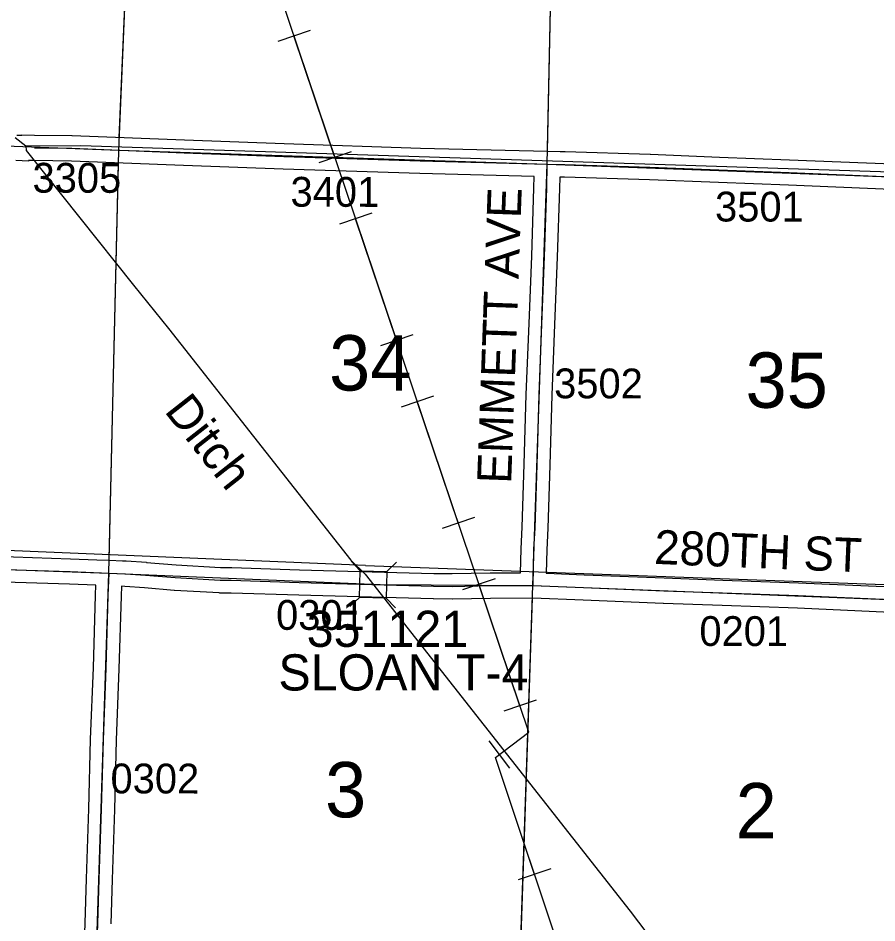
# Model space of a CAD drawing. Extents: x -157.2 to -99.3, y 12.2 to 46.2.
# Drawn here: x -138.133 to -136.117, y 22.102 to 24.227 of the extents above; entities that cross this region are included whole.
import ezdxf

# ---------------------------------------------------------------- set-up
doc = ezdxf.new("R2010")
doc.units = 0
for name, color, linetype in [('tdCoHydroRiver', 7, 'Continuous'), ('tdCoHydroTxtLg', 7, 'Continuous'), ('tdCoPipe', 7, 'Continuous'), ('tdCoSecRdNmbr', 7, 'Continuous'), ('tdCoSecRdTxt', 7, 'Continuous'), ('tdCoSecRteBand', 7, 'Continuous'), ('tdCoSecRteCL', 7, 'Continuous'), ('tdCoSectLine', 7, 'Continuous'), ('tdCoSectLinePart', 7, 'Continuous'), ('tdCoSectNmbr', 7, 'Continuous'), ('tdCoStrucSec', 7, 'Continuous'), ('tdCoStrucSecCoName', 7, 'Continuous'), ('tdCoStrucSecFHWANum', 7, 'Continuous'), ('tdCoSurfGravel', 7, 'Continuous'), ('tdCoTwpBndryShd', 7, 'Continuous')]:
    doc.layers.add(name, color=color, linetype=linetype)

msp = doc.modelspace()

# ---------------------------------------------------------------- linework, layer by layer
at = {"layer": 'tdCoHydroRiver'}
for points in [[(-138.1402, 23.947), (-138.1156, 23.9272)], [(-138.1156, 23.9272), (-137.9861, 23.9279), (-135.8193, 23.8576)], [(-138.1156, 23.9272), (-138.1143, 23.9161), (-137.8622, 23.6002), (-137.7802, 23.4981), (-137.3521, 22.9538), (-137.3184, 22.9212)], [(-137.3175, 22.9412), (-138.593, 22.9943), (-140.8392, 23.0725)], [(-137.3175, 22.9412), (-135.6509, 22.8805), (-134.9233, 22.8495)], [(-137.3184, 22.9212), (-136.696, 22.1291), (-136.5293, 21.909), (-136.4972, 21.8748)]]:
    msp.add_lwpolyline(points, dxfattribs=at)
at = {"layer": 'tdCoPipe'}
for p, q in [((-137.4473, 24.198), (-137.5237, 24.1723)), ((-137.3511, 23.9128), (-137.4274, 23.8871)), ((-137.3025, 23.7687), (-137.3789, 23.7429)), ((-137.2063, 23.4834), (-137.2826, 23.4577)), ((-137.1578, 23.3393), (-137.2341, 23.3136)), ((-137.0616, 23.0541), (-137.1378, 23.0284)), ((-137.013, 22.91), (-137.0894, 22.8842)), ((-136.9168, 22.6247), (-136.993, 22.599)), ((-136.9784, 22.4653), (-137.0271, 22.5295)), ((-136.8824, 22.2285), (-136.9587, 22.2031))]:
    msp.add_line(p, q, dxfattribs=at)
for points in [[(-135.1866, 16.5957), (-135.9454, 19.5928), (-136.6948, 21.5384), (-137.0121, 22.4903), (-136.934, 22.5495), (-137.7242, 24.8933)], [(-137.3893, 23.8999), (-137.4855, 24.1852)], [(-137.2445, 23.4706), (-137.3407, 23.7558)], [(-137.0998, 23.0412), (-137.1959, 23.3265)], [(-136.955, 22.6118), (-137.0512, 22.8971)], [(-136.9206, 22.2158), (-137.0121, 22.4903), (-137.0027, 22.4974)]]:
    msp.add_lwpolyline(points, dxfattribs=at)
at = {"layer": 'tdCoSecRteBand'}
for points in [[(-138.1365, 23.9525), (-138.1248, 23.952), (-138.1248, 23.9528), (-138.0948, 23.9525), (-138.007, 23.9515), (-138.0066, 23.9515), (-138.0061, 23.9515), (-137.7426, 23.9409), (-137.5086, 23.9325), (-137.1885, 23.9219), (-136.89, 23.9145), (-136.8601, 23.9138), (-136.8601, 23.9138), (-136.849, 23.9135), (-136.8489, 23.9135), (-136.8488, 23.9135), (-136.6488, 23.9073), (-136.6487, 23.9073), (-136.6485, 23.9073), (-136.4863, 23.9007), (-136.3219, 23.8945), (-136.3218, 23.8945), (-136.3218, 23.8945), (-136.0804, 23.8846)], [(-137.1138, 22.9222), (-137.0251, 22.9242), (-137.0248, 22.9242), (-137.0245, 22.9242), (-136.9532, 22.9245), (-136.9519, 22.9798), (-136.9519, 22.9802), (-136.9518, 22.9805), (-136.9494, 23.0313), (-136.9447, 23.179), (-136.94, 23.3429), (-136.94, 23.3431), (-136.94, 23.3433), (-136.9334, 23.5097), (-136.9272, 23.6679), (-136.922, 23.8285), (-136.9214, 23.8553), (-136.9215, 23.8553), (-137.1901, 23.8619), (-137.1902, 23.8619), (-137.1903, 23.8619), (-137.5107, 23.8725), (-137.5107, 23.8725), (-137.5108, 23.8725), (-137.7448, 23.8809), (-137.7448, 23.8809), (-137.7449, 23.8809), (-138.0081, 23.8915), (-138.0955, 23.8925), (-138.109, 23.8926), (-138.1091, 23.8913), (-138.139, 23.8925)], [(-136.0828, 23.8247), (-136.3242, 23.8346), (-136.4886, 23.8407), (-136.4887, 23.8407), (-136.4887, 23.8407), (-136.6508, 23.8474), (-136.8506, 23.8535), (-136.8614, 23.8538), (-136.862, 23.827), (-136.8621, 23.8268), (-136.8621, 23.8267), (-136.8672, 23.6659), (-136.8672, 23.6658), (-136.8672, 23.6657), (-136.8734, 23.5074), (-136.8734, 23.5074), (-136.8734, 23.5074), (-136.8801, 23.3411), (-136.8847, 23.1772), (-136.8847, 23.1772), (-136.8847, 23.1771), (-136.8894, 23.0292), (-136.8894, 23.0289), (-136.8894, 23.0287), (-136.8919, 22.978), (-136.8932, 22.9234), (-136.8927, 22.9233), (-136.8042, 22.9197), (-136.6159, 22.9121), (-136.4781, 22.9071), (-136.3008, 22.901), (-136.3006, 22.901), (-136.3005, 22.901), (-136.0819, 22.8911)], [(-138.1898, 22.9629), (-138.0104, 22.9572), (-138.0102, 22.9572), (-138.0101, 22.9572), (-137.9484, 22.9547), (-137.9185, 22.9535), (-137.8885, 22.9525), (-137.8886, 22.9523), (-137.8884, 22.9523), (-137.8802, 22.952), (-137.8797, 22.952), (-137.8793, 22.952), (-137.832, 22.9488), (-137.8317, 22.9487), (-137.8315, 22.9487), (-137.7621, 22.9428), (-137.6583, 22.9367), (-137.6328, 22.9367), (-137.6323, 22.9367), (-137.6318, 22.9367), (-137.4726, 22.9313), (-137.3309, 22.9276), (-137.3309, 22.9276), (-137.3308, 22.9276), (-137.1572, 22.9227), (-137.1138, 22.9222)], [(-137.9815, 21.9447), (-137.9783, 22.0348), (-137.9783, 22.0348), (-137.9783, 22.0349), (-137.9759, 22.1014), (-137.9727, 22.2053), (-137.9727, 22.2054), (-137.9727, 22.2054), (-137.9672, 22.3698), (-137.9631, 22.5327), (-137.963, 22.5329), (-137.963, 22.533), (-137.9566, 22.7009), (-137.9515, 22.8714), (-137.9515, 22.8715), (-137.9515, 22.8716), (-137.9506, 22.8948), (-138.0124, 22.8972), (-138.1918, 22.9029)], [(-136.0844, 22.8312), (-136.303, 22.841), (-136.4802, 22.8472), (-136.4802, 22.8472), (-136.4802, 22.8472), (-136.6181, 22.8521), (-136.6181, 22.8521), (-136.6182, 22.8521), (-136.8066, 22.8598), (-136.8066, 22.8598), (-136.8066, 22.8598), (-136.9249, 22.8646), (-136.9268, 22.8647), (-137.024, 22.8642), (-137.113, 22.8622), (-137.1135, 22.8622), (-137.114, 22.8622), (-137.1581, 22.8627), (-137.1584, 22.8627), (-137.1587, 22.8627), (-137.3325, 22.8676), (-137.4742, 22.8713), (-137.4744, 22.8713), (-137.4745, 22.8713), (-137.6333, 22.8767), (-137.6592, 22.8767), (-137.66, 22.8767), (-137.6609, 22.8768), (-137.766, 22.883), (-137.7664, 22.883), (-137.7668, 22.883), (-137.8363, 22.8889), (-137.883, 22.8921), (-137.8907, 22.8924), (-137.8915, 22.8695), (-137.8967, 22.6989), (-137.8967, 22.6988), (-137.8967, 22.6987), (-137.9031, 22.5309), (-137.9073, 22.3681), (-137.9073, 22.368), (-137.9073, 22.3679), (-137.9127, 22.2035), (-137.9159, 22.0994)]]:
    msp.add_lwpolyline(points, dxfattribs=at)
at = {"layer": 'tdCoSecRteCL'}
for points in [[(-138.0951, 23.9225), (-138.0073, 23.9215), (-137.7437, 23.9109), (-137.5097, 23.9025), (-137.1893, 23.8919), (-136.8907, 23.8845)], [(-136.9239, 22.8946), (-136.9219, 22.9791), (-136.9194, 23.0301), (-136.9147, 23.1781), (-136.91, 23.3421), (-136.9034, 23.5085), (-136.8972, 23.6669), (-136.892, 23.8277), (-136.8907, 23.8845)], [(-136.8907, 23.8845), (-136.8498, 23.8835), (-136.6498, 23.8774), (-136.4875, 23.8707), (-136.323, 23.8645), (-136.0816, 23.8547), (-135.9188, 23.8485), (-135.8931, 23.8472)], [(-138.9137, 22.9595), (-138.8675, 22.9577), (-138.8498, 22.9571), (-138.7415, 22.9529), (-138.582, 22.9484), (-138.3662, 22.9398), (-138.1908, 22.9329), (-138.0113, 22.9272), (-137.9196, 22.9236)], [(-137.9525, 21.9133), (-137.9484, 22.0338), (-137.9459, 22.1003), (-137.9427, 22.2044), (-137.9373, 22.3689), (-137.9331, 22.5319), (-137.9267, 22.6998), (-137.9215, 22.8705), (-137.9196, 22.9236)], [(-137.9196, 22.9236), (-137.8814, 22.922), (-137.834, 22.9188), (-137.7642, 22.9129), (-137.6592, 22.9067), (-137.6328, 22.9067), (-137.4735, 22.9013), (-137.3317, 22.8976), (-137.1578, 22.8927), (-137.1137, 22.8922), (-137.0244, 22.8942), (-136.9255, 22.8947), (-136.9239, 22.8946)], [(-136.9239, 22.8946), (-136.8054, 22.8897), (-136.617, 22.8821), (-136.4791, 22.8772), (-136.3018, 22.871), (-136.0831, 22.8611), (-135.9761, 22.8572), (-135.9313, 22.8553)]]:
    msp.add_lwpolyline(points, dxfattribs=at)
at = {"layer": 'tdCoSectLine'}
for points in [[(-137.897, 23.9171), (-137.8551, 24.9036)], [(-136.8911, 23.8845), (-136.8696, 24.8741)], [(-138.8816, 23.9544), (-137.897, 23.9171)], [(-137.92, 22.9236), (-137.897, 23.9171)], [(-137.897, 23.9171), (-136.8911, 23.8845)], [(-136.9243, 22.8946), (-136.8911, 23.8845)], [(-136.8911, 23.8845), (-135.8934, 23.8472)], [(-138.9141, 22.9595), (-137.92, 22.9236)], [(-137.9529, 21.9133), (-137.92, 22.9236)], [(-137.92, 22.9236), (-137.2834, 22.8964), (-136.9243, 22.8946)], [(-136.9588, 21.8783), (-136.9243, 22.8946)], [(-136.9243, 22.8946), (-135.9317, 22.8553)]]:
    msp.add_lwpolyline(points, dxfattribs=at)
at = {"layer": 'tdCoSectLinePart'}
for points in [[(-137.8958, 23.947), (-137.8564, 24.8737)], [(-136.8905, 23.9145), (-136.8703, 24.8439)], [(-137.9193, 22.9535), (-137.8977, 23.8873)], [(-136.9578, 21.908), (-136.9253, 22.8646)]]:
    msp.add_lwpolyline(points, dxfattribs=at)
at = {"layer": 'tdCoStrucSec'}
for p, q in [((-137.3298, 22.9289), (-137.3514, 22.9516)), ((-137.2672, 22.9273), (-137.2446, 22.9489)), ((-137.3314, 22.8663), (-137.3541, 22.8447)), ((-137.2688, 22.8647), (-137.2472, 22.8421))]:
    msp.add_line(p, q, dxfattribs=at)
msp.add_lwpolyline([(-137.3298, 22.9289), (-137.2672, 22.9273), (-137.2688, 22.8647), (-137.3314, 22.8663)], close=True, dxfattribs=at)
at = {"layer": 'tdCoSurfGravel'}
for points in [[(-138.0951, 23.9225), (-138.0073, 23.9215), (-137.7437, 23.9109), (-137.5097, 23.9025), (-137.1893, 23.8919), (-136.8907, 23.8845)], [(-136.9239, 22.8946), (-136.9219, 22.9791), (-136.9194, 23.0301), (-136.9147, 23.1781), (-136.91, 23.3421), (-136.9034, 23.5085), (-136.8972, 23.6669), (-136.892, 23.8277), (-136.8907, 23.8845)], [(-136.8907, 23.8845), (-136.8498, 23.8835), (-136.6498, 23.8774), (-136.4875, 23.8707), (-136.323, 23.8645), (-136.0816, 23.8547), (-135.9188, 23.8485), (-135.8931, 23.8472), (-135.8103, 23.8431)], [(-139.4464, 23.0093), (-139.4399, 23.0039), (-139.4234, 22.9886), (-139.4128, 22.9797), (-139.4056, 22.977), (-139.399, 22.9765), (-139.2616, 22.9721), (-139.0816, 22.9654), (-138.9642, 22.9615), (-138.9137, 22.9595), (-138.8675, 22.9577), (-138.8498, 22.9571), (-138.7415, 22.9529), (-138.582, 22.9484), (-138.3662, 22.9398), (-138.1908, 22.9329), (-138.0113, 22.9272), (-137.9196, 22.9236)], [(-137.9525, 21.9133), (-137.9484, 22.0338), (-137.9459, 22.1003), (-137.9427, 22.2044), (-137.9373, 22.3689), (-137.9331, 22.5319), (-137.9267, 22.6998), (-137.9215, 22.8705), (-137.9196, 22.9236)], [(-137.9196, 22.9236), (-137.8814, 22.922), (-137.834, 22.9188), (-137.7642, 22.9129), (-137.6592, 22.9067), (-137.6328, 22.9067), (-137.4735, 22.9013), (-137.3317, 22.8976), (-137.1578, 22.8927), (-137.1137, 22.8922), (-137.0244, 22.8942), (-136.9255, 22.8947), (-136.9239, 22.8946)], [(-136.9239, 22.8946), (-136.8054, 22.8897), (-136.617, 22.8821), (-136.4791, 22.8772), (-136.3018, 22.871), (-136.0831, 22.8611), (-135.9761, 22.8572), (-135.9313, 22.8553), (-135.8217, 22.8508), (-135.6686, 22.8448), (-135.5235, 22.8389), (-135.3768, 22.833), (-135.2244, 22.8273), (-135.034, 22.8194), (-134.9605, 22.8167), (-134.873, 22.8133), (-134.7406, 22.8086), (-134.5657, 22.8007), (-134.3995, 22.7921)]]:
    msp.add_lwpolyline(points, dxfattribs=at)
at = {"layer": 'tdCoTwpBndryShd'}
msp.add_lwpolyline([(-146.8729, 23.2324), (-145.8715, 23.197), (-144.8712, 23.155), (-143.8725, 23.1409), (-142.8769, 23.1119), (-141.8842, 23.0634), (-140.8917, 23.0263), (-139.9101, 22.9943), (-138.9141, 22.9595), (-137.92, 22.9236), (-137.2834, 22.8964), (-136.9243, 22.8946), (-135.9317, 22.8553), (-134.9318, 22.8156), (-134.4557, 22.7924)], dxfattribs=at)

# ---------------------------------------------------------------- texts
at = {"layer": 'tdCoHydroTxtLg'}
msp.add_text('Ditch', height=0.08, rotation=308.1872, dxfattribs=at).set_placement((-137.7917, 23.3039))
at = {"layer": 'tdCoSecRdNmbr'}
for s, rotation, p in [('3305', 359.895, (-138.0995, 23.8172)), ('3401', 359.8957, (-137.4937, 23.7842)), ('3501', 359.8965, (-136.4967, 23.7495)), ('3502', 359.8962, (-136.8746, 23.3342)), ('0301', 359.8958, (-137.5276, 22.7903)), ('0201', 359.8965, (-136.5335, 22.7524)), ('0302', 359.8955, (-137.9164, 22.4061))]:
    msp.add_text(s, height=0.07, rotation=rotation, dxfattribs=at).set_placement(p)
at = {"layer": 'tdCoSecRdTxt'}
for s, rotation, p in [('EMMETT AVE', 87.9308, (-136.9756, 23.1327)), ('280TH ST', 357.6371, (-136.6406, 22.9453))]:
    msp.add_text(s, height=0.08, rotation=rotation, dxfattribs=at).set_placement(p)
at = {"layer": 'tdCoSectNmbr'}
for s, rotation, p in [('34', 359.8958, (-137.4032, 23.3524)), ('35', 359.8965, (-136.4252, 23.3119)), ('3', 359.8958, (-137.4126, 22.3498)), ('2', 359.8965, (-136.4485, 22.3004))]:
    msp.add_text(s, height=0.13, rotation=rotation, dxfattribs=at).set_placement(p)
at = {"layer": 'tdCoStrucSecCoName'}
msp.add_text('SLOAN T-4', height=0.085, dxfattribs=at).set_placement((-137.5221, 22.6477))
at = {"layer": 'tdCoStrucSecFHWANum'}
msp.add_text('351121', height=0.085, dxfattribs=at).set_placement((-137.4556, 22.7502))

doc.saveas('drawing.dxf')
